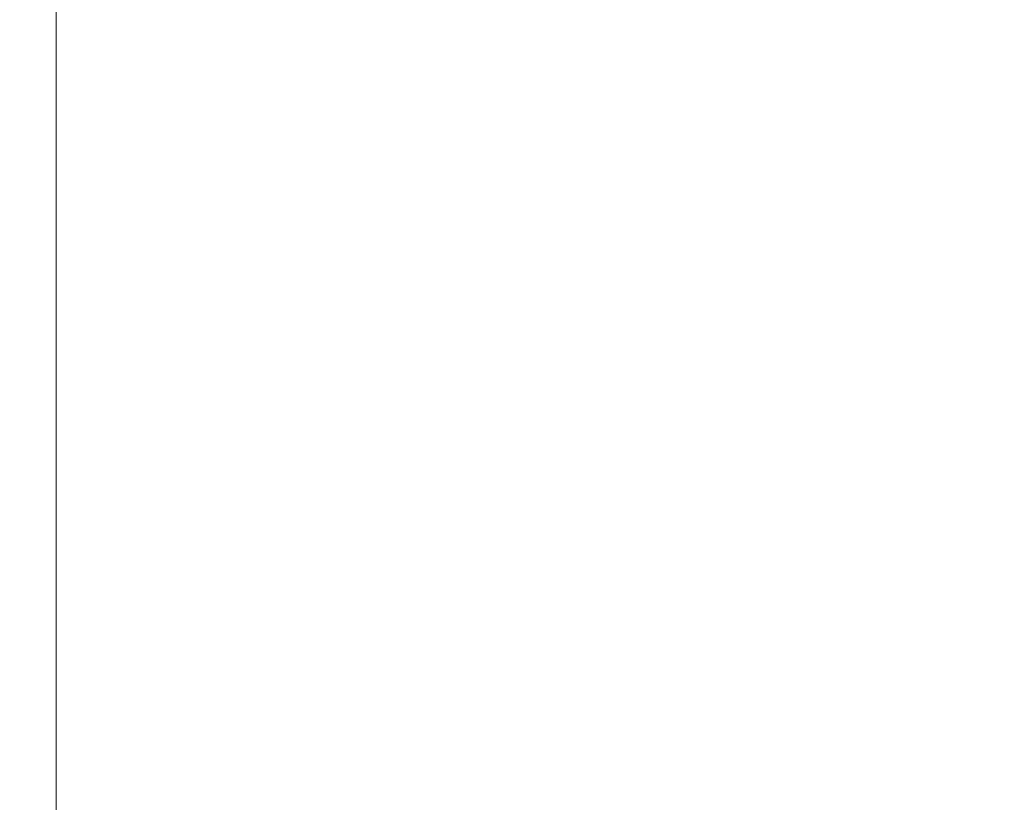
# Model space of a CAD drawing. Header units: inches. Extents: x 1 to 109, y 1 to 85.
# Tile 663 of 1056: x 88.34725 to 88.34923, y 24.49658 to 24.49816. Entities that reach past the tile are written whole.
import ezdxf

# ---------------------------------------------------------------- set-up
doc = ezdxf.new("R2010")
doc.units = ezdxf.units.IN
doc.header["$MEASUREMENT"] = 0

msp = doc.modelspace()

# ---------------------------------------------------------------- linework, layer by layer
at = {"color": 7, "linetype": 'Continuous', "lineweight": 15, "ltscale": 5}
for p, q in [((88.3473241, 24.380049), (88.3473241, 24.7966611)), ((88.3473241, 24.3714657), (88.3473241, 24.7880777)), ((88.3473241, 24.733355), (88.3473241, 24.4433551)), ((88.3473241, 24.4347717), (88.3473241, 24.7247717))]:
    msp.add_line(p, q, dxfattribs=at)
for points, knots in [([(88.3502226, 24.4341884), (88.350133, 24.4360523), (88.3499524, 24.4398112), (88.3496669, 24.4454627), (88.3493697, 24.451134), (88.3490618, 24.4567788), (88.3487457, 24.4623489), (88.34843, 24.4676916), (88.3481175, 24.4727715), (88.3478107, 24.4775614), (88.3475057, 24.4821258), (88.3472047, 24.486433), (88.3469041, 24.4905357), (88.3466063, 24.4943903), (88.3463142, 24.497955), (88.3460342, 24.501144), (88.3457689, 24.5039782), (88.3454912, 24.5064731), (88.3452064, 24.5085857), (88.3449161, 24.510314), (88.344623, 24.5116582), (88.3443231, 24.5126327), (88.3440188, 24.5132232), (88.3437059, 24.513425), (88.343387, 24.5132068), (88.3430645, 24.512543), (88.3427475, 24.5114491), (88.3424383, 24.5099428), (88.3421393, 24.5080482), (88.3418576, 24.5058364), (88.3415945, 24.5033537), (88.3413431, 24.5006182), (88.3410773, 24.4975625), (88.3408009, 24.4941712), (88.3405085, 24.4903796), (88.3402015, 24.486184), (88.3398818, 24.4815898), (88.3395578, 24.4767104), (88.3392323, 24.4715845), (88.338908, 24.4662549), (88.3385936, 24.4608713), (88.3382913, 24.4554893), (88.3380028, 24.4501583), (88.3377241, 24.4448109), (88.337456, 24.4394859), (88.337286, 24.435945), (88.3372017, 24.4341884)], [0, 0, 0, 0, 0.0224789, 0.0453313, 0.0685062, 0.0919475, 0.1155952, 0.1393856, 0.1618887, 0.1844038, 0.2068744, 0.2292447, 0.2514602, 0.2747945, 0.2978377, 0.320536, 0.3429176, 0.3655625, 0.3885596, 0.4105181, 0.432694, 0.4550359, 0.4774899, 0.5000003, 0.523873, 0.5476785, 0.5713505, 0.5948251, 0.6180416, 0.6409433, 0.662202, 0.6833271, 0.7047784, 0.7265313, 0.74854, 0.7721069, 0.7958441, 0.8196866, 0.8435676, 0.8674198, 0.891176, 0.9134288, 0.9354857, 0.9572967, 0.9788157, 1, 1, 1, 1]), ([(88.3539949, 24.4959971), (88.3523488, 24.4988292), (88.3490552, 24.5044962), (88.3457662, 24.5101665), (88.344121, 24.513003)], [0, 0, 0, 0, 0.499754, 1, 1, 1, 1])]:
    msp.add_open_spline(points, degree=3, knots=knots, dxfattribs=at)

doc.saveas('drawing.dxf')
